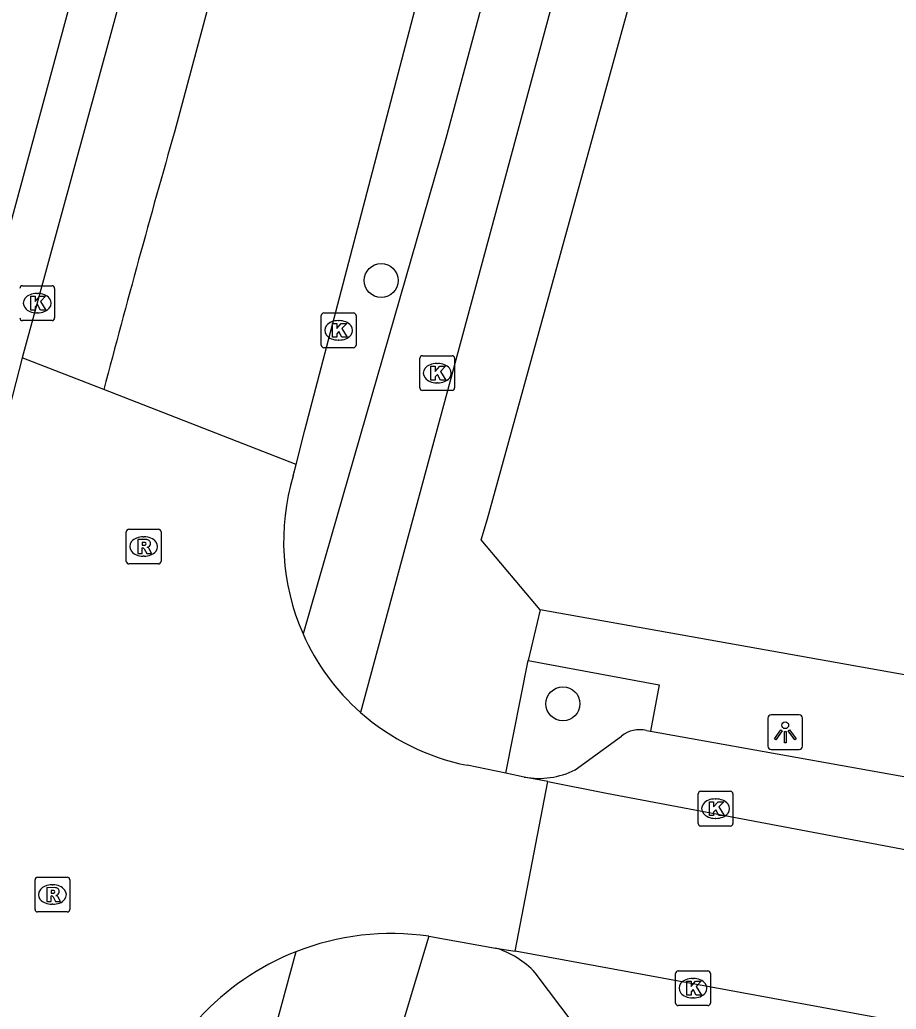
# Model space of a CAD drawing. Extents: x 160026 to 161302, y 384757 to 385701.
# Drawn here: x 160814.7 to 160839.9, y 385141.36 to 385169.82 of the extents above; entities that cross this region are included whole.
import ezdxf

# ---------------------------------------------------------------- set-up
doc = ezdxf.new("R2010")
doc.units = 0
for name, color, linetype in [('IMGEO_Boom', 7, 'Continuous'), ('IMGEO_Fietspad_open', 7, 'Continuous'), ('IMGEO_Kolk', 7, 'Continuous'), ('IMGEO_Lichtpunt', 7, 'Continuous'), ('IMGEO_Parkeervlak_open', 7, 'Continuous'), ('IMGEO_Rijbaan_lokaal_gesloten', 7, 'Continuous'), ('IMGEO_Rijbaan_lokaal_open', 7, 'Continuous'), ('IMGEO_Rioolput', 7, 'Continuous'), ('IMGEO_Voetpad_open', 7, 'Continuous')]:
    doc.layers.add(name, color=color, linetype=linetype)

msp = doc.modelspace()

# ---------------------------------------------------------------- linework, layer by layer
at = {"layer": 'IMGEO_Boom'}
for centre in [(160825.09, 385162.319), (160830.315, 385150.147)]:
    msp.add_circle(centre, 0.489, dxfattribs=at)
at = {"layer": 'IMGEO_Fietspad_open'}
for points in [[(160859.149, 385304.375), (160858.629, 385301.571), (160856.221, 385289.034), (160853.846, 385277.381), (160851.941, 385267.247), (160849.501, 385253.411), (160848.894, 385250), (160847.207, 385240.526), (160843.344, 385222.33), (160839.826, 385208.232), (160837.259, 385197.132), (160824.493, 385149.9)], [(160833.084, 385189.191), (160826.95, 385166.407), (160823.651, 385154.96), (160822.841, 385152.159)], [(160810.125, 385147.319), (160810.856, 385150.251), (160812.29, 385156.213), (160814.485, 385164.153), (160817.027, 385173.549), (160820.622, 385187.643)], [(160822.632, 385143.017), (160820.912, 385136.652), (160817.498, 385116.828), (160816.558, 385110.31), (160816.408, 385109.267)]]:
    msp.add_lwpolyline(points, dxfattribs=at)
at = {"layer": 'IMGEO_Kolk'}
for p, q in [((160814.77, 385162.168), (160815.622, 385162.168)), ((160815.696, 385162.094), (160815.696, 385161.242)), ((160815.183, 385161.948), (160815.208, 385161.948)), ((160815.206, 385161.388), (160815.181, 385161.388)), ((160823.365, 385160.461), (160823.365, 385161.313)), ((160823.44, 385161.387), (160824.292, 385161.387)), ((160824.366, 385161.313), (160824.366, 385160.461)), ((160815.622, 385161.168), (160814.77, 385161.168)), ((160823.853, 385161.167), (160823.878, 385161.167)), ((160824.292, 385160.387), (160823.44, 385160.387)), ((160823.876, 385160.607), (160823.851, 385160.607)), ((160826.2, 385159.23), (160826.2, 385160.082)), ((160826.275, 385160.156), (160827.127, 385160.156)), ((160827.201, 385160.082), (160827.201, 385159.23)), ((160826.688, 385159.936), (160826.713, 385159.936)), ((160826.711, 385159.376), (160826.686, 385159.376)), ((160827.127, 385159.156), (160826.275, 385159.156)), ((160834.205, 385146.706), (160834.205, 385147.558)), ((160834.28, 385147.632), (160835.132, 385147.632)), ((160835.206, 385147.558), (160835.206, 385146.706)), ((160834.693, 385147.412), (160834.718, 385147.412)), ((160834.716, 385146.852), (160834.691, 385146.852)), ((160835.132, 385146.632), (160834.28, 385146.632)), ((160833.631, 385142.468), (160834.483, 385142.468)), ((160833.556, 385141.542), (160833.556, 385142.394)), ((160834.044, 385142.248), (160834.069, 385142.248)), ((160834.557, 385142.394), (160834.557, 385141.542)), ((160834.067, 385141.688), (160834.042, 385141.688)), ((160834.483, 385141.468), (160833.631, 385141.468))]:
    msp.add_line(p, q, dxfattribs=at)
for points in [[(160814.77, 385162.168), (160815.622, 385162.168)], [(160815.696, 385162.094), (160815.696, 385161.242)], [(160815.016, 385161.868), (160815.139, 385161.868), (160815.139, 385161.717), (160815.269, 385161.868), (160815.433, 385161.868), (160815.287, 385161.717), (160815.44, 385161.468), (160815.288, 385161.468), (160815.203, 385161.632), (160815.139, 385161.565), (160815.139, 385161.468), (160815.016, 385161.468), (160815.016, 385161.868)], [(160823.365, 385160.461), (160823.365, 385161.313)], [(160823.44, 385161.387), (160824.292, 385161.387)], [(160824.366, 385161.313), (160824.366, 385160.461)], [(160815.622, 385161.168), (160814.77, 385161.168)], [(160823.686, 385161.087), (160823.809, 385161.087), (160823.809, 385160.936), (160823.939, 385161.087), (160824.103, 385161.087), (160823.957, 385160.936), (160824.11, 385160.687), (160823.958, 385160.687), (160823.873, 385160.851), (160823.809, 385160.784), (160823.809, 385160.687), (160823.686, 385160.687), (160823.686, 385161.087)], [(160824.292, 385160.387), (160823.44, 385160.387)], [(160826.2, 385159.23), (160826.2, 385160.082)], [(160826.275, 385160.156), (160827.127, 385160.156)], [(160827.201, 385160.082), (160827.201, 385159.23)], [(160826.521, 385159.856), (160826.644, 385159.856), (160826.644, 385159.705), (160826.774, 385159.856), (160826.938, 385159.856), (160826.792, 385159.705), (160826.945, 385159.456), (160826.793, 385159.456), (160826.708, 385159.62), (160826.644, 385159.553), (160826.644, 385159.456), (160826.521, 385159.456), (160826.521, 385159.856)], [(160827.127, 385159.156), (160826.275, 385159.156)], [(160834.205, 385146.706), (160834.205, 385147.558)], [(160834.28, 385147.632), (160835.132, 385147.632)], [(160835.206, 385147.558), (160835.206, 385146.706)], [(160834.526, 385147.332), (160834.649, 385147.332), (160834.649, 385147.181), (160834.779, 385147.332), (160834.943, 385147.332), (160834.797, 385147.181), (160834.95, 385146.932), (160834.798, 385146.932), (160834.713, 385147.096), (160834.649, 385147.029), (160834.649, 385146.932), (160834.526, 385146.932), (160834.526, 385147.332)], [(160835.132, 385146.632), (160834.28, 385146.632)], [(160833.631, 385142.468), (160834.483, 385142.468)], [(160833.556, 385141.542), (160833.556, 385142.394)], [(160833.877, 385142.168), (160834, 385142.168), (160834, 385142.017), (160834.13, 385142.168), (160834.294, 385142.168), (160834.148, 385142.017), (160834.301, 385141.768), (160834.149, 385141.768), (160834.064, 385141.932), (160834, 385141.865), (160834, 385141.768), (160833.877, 385141.768), (160833.877, 385142.168)], [(160834.557, 385142.394), (160834.557, 385141.542)], [(160834.483, 385141.468), (160833.631, 385141.468)]]:
    msp.add_lwpolyline(points, dxfattribs=at)
for centre, start, end in [((160814.772, 385162.092), 91.552, 178.448), ((160814.772, 385162.092), 91.552, 178.448), ((160815.62, 385162.092), 1.552, 88.448), ((160815.62, 385162.092), 1.552, 88.448), ((160814.772, 385161.244), 181.552, 268.448), ((160814.772, 385161.244), 181.552, 268.448), ((160815.62, 385161.244), 271.552, 358.448), ((160815.62, 385161.244), 271.552, 358.448), ((160823.442, 385161.311), 91.552, 178.448), ((160823.442, 385161.311), 91.552, 178.448), ((160824.29, 385161.311), 1.552, 88.448), ((160824.29, 385161.311), 1.552, 88.448), ((160823.442, 385160.463), 181.552, 268.448), ((160823.442, 385160.463), 181.552, 268.448), ((160824.29, 385160.463), 271.552, 358.448), ((160824.29, 385160.463), 271.552, 358.448), ((160826.277, 385160.08), 91.552, 178.448), ((160826.277, 385160.08), 91.552, 178.448), ((160827.125, 385160.08), 1.552, 88.448), ((160827.125, 385160.08), 1.552, 88.448), ((160826.277, 385159.232), 181.552, 268.448), ((160826.277, 385159.232), 181.552, 268.448), ((160827.125, 385159.232), 271.552, 358.448), ((160827.125, 385159.232), 271.552, 358.448), ((160834.282, 385147.556), 91.552, 178.448), ((160834.282, 385147.556), 91.552, 178.448), ((160835.13, 385147.556), 1.552, 88.448), ((160835.13, 385147.556), 1.552, 88.448), ((160834.282, 385146.708), 181.552, 268.448), ((160834.282, 385146.708), 181.552, 268.448), ((160835.13, 385146.708), 271.552, 358.448), ((160835.13, 385146.708), 271.552, 358.448), ((160833.633, 385142.392), 91.552, 178.448), ((160833.633, 385142.392), 91.552, 178.448), ((160834.481, 385142.392), 1.552, 88.448), ((160834.481, 385142.392), 1.552, 88.448), ((160833.633, 385141.544), 181.552, 268.448), ((160833.633, 385141.544), 181.552, 268.448), ((160834.481, 385141.544), 271.552, 358.448), ((160834.481, 385141.544), 271.552, 358.448)]:
    msp.add_arc(centre, 0.0765, start, end, dxfattribs=at)
for centre, major_axis, ratio, start_param, end_param in [((160815.182, 385161.668), (-0.387, 0.002), 0.722429, 4.712389, 7.853982), ((160815.207, 385161.668), (-0.39, 0.002), 0.717154, 1.570796, 4.712389), ((160823.852, 385160.887), (-0.387, 0.002), 0.722429, 4.712389, 7.853982), ((160823.877, 385160.887), (-0.39, 0.002), 0.717154, 1.570796, 4.712389), ((160826.687, 385159.656), (-0.387, 0.002), 0.722429, 4.712389, 7.853982), ((160826.712, 385159.656), (-0.39, 0.002), 0.717154, 1.570796, 4.712389), ((160834.692, 385147.132), (-0.387, 0.002), 0.722429, 4.712389, 7.853982), ((160834.717, 385147.132), (-0.39, 0.002), 0.717154, 1.570796, 4.712389), ((160834.043, 385141.968), (-0.387, 0.002), 0.722429, 4.712389, 7.853982), ((160834.068, 385141.968), (-0.39, 0.002), 0.717154, 1.570796, 4.712389)]:
    msp.add_ellipse(centre, major_axis=major_axis, ratio=ratio, start_param=start_param, end_param=end_param, dxfattribs=at)
at = {"layer": 'IMGEO_Lichtpunt'}
for p, q in [((160837.111, 385149.829), (160836.303, 385149.829)), ((160837.111, 385149.829), (160836.303, 385149.829)), ((160836.209, 385149.734), (160836.209, 385148.927)), ((160836.209, 385149.734), (160836.209, 385148.927)), ((160837.205, 385148.927), (160837.205, 385149.734)), ((160837.205, 385148.927), (160837.205, 385149.734)), ((160836.303, 385148.833), (160837.111, 385148.833)), ((160836.303, 385148.833), (160837.111, 385148.833))]:
    msp.add_line(p, q, dxfattribs=at)
for points in [[(160836.583, 385149.398), (160836.622, 385149.37), (160836.434, 385149.108), (160836.396, 385149.135), (160836.583, 385149.398)], [(160836.685, 385149.35), (160836.732, 385149.35), (160836.732, 385149.028), (160836.685, 385149.028), (160836.685, 385149.35)], [(160836.795, 385149.37), (160836.833, 385149.397), (160837.02, 385149.135), (160836.981, 385149.107), (160836.795, 385149.37)]]:
    msp.add_lwpolyline(points, dxfattribs=at)
msp.add_circle((160836.708, 385149.532), 0.0994, dxfattribs=at)
for centre, start, end in [((160836.303, 385149.734), 90, 180), ((160836.303, 385149.734), 90, 180), ((160837.111, 385149.734), 0, 90), ((160837.111, 385149.734), 0, 90), ((160836.303, 385148.927), 180, 270), ((160836.303, 385148.927), 180, 270), ((160837.111, 385148.927), 270, 0), ((160837.111, 385148.927), 270, 360)]:
    msp.add_arc(centre, 0.0946, start, end, dxfattribs=at)
at = {"layer": 'IMGEO_Parkeervlak_open'}
for points in [[(160832.722, 385149.378), (160832.834, 385149.358)], [(160830.665, 385148.248), (160831.997, 385149.218)]]:
    msp.add_lwpolyline(points, dxfattribs=at)
for centre, radius, start, end in [((160832.518, 385148.578), 0.825, 75.7199, 129.1703), ((160829.626, 385150.32), 2.318, 259.4885, 296.629)]:
    msp.add_arc(centre, radius, start, end, dxfattribs=at)
at = {"layer": 'IMGEO_Rijbaan_lokaal_gesloten'}
for points in [[(160822.644, 385157.031), (160822.894, 385158.013), (160826.528, 385171.898), (160829.718, 385183.645), (160831.662, 385190.69)], [(160824.556, 385186.759), (160819.155, 385166.628)], [(160814.768, 385160.099), (160811.738, 385148.338)], [(160817.112, 385159.186), (160814.768, 385160.099)], [(160822.644, 385157.031), (160817.112, 385159.186)], [(160822.561, 385156.702), (160822.644, 385157.031)], [(160828.67, 385148.151), (160827.566, 385148.378)], [(160829.203, 385148.041), (160828.67, 385148.151)], [(160828.942, 385143.034), (160829.885, 385147.909)], [(160829.885, 385147.909), (160829.203, 385148.041)], [(160826.463, 385143.461), (160828.378, 385143.124)], [(160828.378, 385143.124), (160828.942, 385143.034)]]:
    msp.add_lwpolyline(points, dxfattribs=at)
for centre, radius, start, end in [((161174.795, 385064.995), 369.877, 164.05142, 165.2469), ((160828.836, 385154.809), 6.554, 163.2091, 203.8447), ((160828.829, 385154.804), 6.546, 203.8349, 228.5209), ((160828.831, 385154.795), 6.54, 228.4535, 258.8497), ((160825.383, 385136.028), 7.511, 81.7356, 111.4862), ((160825.376, 385136.054), 7.484, 111.5057, 137.5428)]:
    msp.add_arc(centre, radius, start, end, dxfattribs=at)
at = {"layer": 'IMGEO_Rijbaan_lokaal_open'}
for points in [[(160822.08, 385187.224), (160821.345, 385184.194), (160814.768, 385160.099)], [(160829.885, 385147.909), (160831.568, 385147.582), (160847.165, 385144.634), (160856.663, 385142.653)], [(160841.518, 385140.719), (160828.942, 385143.034)]]:
    msp.add_lwpolyline(points, dxfattribs=at)
at = {"layer": 'IMGEO_Rioolput'}
for p, q in [((160817.758, 385154.244), (160817.758, 385155.096)), ((160817.833, 385155.17), (160818.685, 385155.17)), ((160818.246, 385154.95), (160818.271, 385154.95)), ((160818.759, 385155.096), (160818.759, 385154.244)), ((160818.269, 385154.39), (160818.244, 385154.39)), ((160818.685, 385154.17), (160817.833, 385154.17)), ((160815.134, 385144.235), (160815.134, 385145.087)), ((160815.209, 385145.161), (160816.061, 385145.161)), ((160816.135, 385145.087), (160816.135, 385144.235)), ((160815.622, 385144.941), (160815.647, 385144.941)), ((160816.061, 385144.161), (160815.209, 385144.161)), ((160815.645, 385144.381), (160815.62, 385144.381))]:
    msp.add_line(p, q, dxfattribs=at)
for points in [[(160817.758, 385154.244), (160817.758, 385155.096)], [(160817.833, 385155.17), (160818.685, 385155.17)], [(160818.759, 385155.096), (160818.759, 385154.244)], [(160818.347, 385154.868), (160818.095, 385154.87), (160818.095, 385154.47)], [(160818.273, 385154.789), (160818.219, 385154.789), (160818.219, 385154.708)], [(160818.219, 385154.708), (160818.271, 385154.708)], [(160818.095, 385154.47), (160818.219, 385154.47), (160818.219, 385154.632), (160818.23, 385154.632)], [(160818.277, 385154.603), (160818.348, 385154.47), (160818.488, 385154.47), (160818.423, 385154.596)], [(160818.685, 385154.17), (160817.833, 385154.17)], [(160815.134, 385144.235), (160815.134, 385145.087)], [(160815.209, 385145.161), (160816.061, 385145.161)], [(160816.135, 385145.087), (160816.135, 385144.235)], [(160815.723, 385144.859), (160815.471, 385144.861), (160815.471, 385144.461)], [(160815.649, 385144.78), (160815.595, 385144.78), (160815.595, 385144.699)], [(160815.471, 385144.461), (160815.595, 385144.461), (160815.595, 385144.623), (160815.606, 385144.623)], [(160815.595, 385144.699), (160815.647, 385144.699)], [(160815.653, 385144.594), (160815.724, 385144.461), (160815.864, 385144.461), (160815.799, 385144.587)], [(160816.061, 385144.161), (160815.209, 385144.161)]]:
    msp.add_lwpolyline(points, dxfattribs=at)
for centre, radius, start, end in [((160817.835, 385155.094), 0.0765, 91.552, 178.448), ((160817.835, 385155.094), 0.0765, 91.552, 178.448), ((160818.683, 385155.094), 0.0765, 1.552, 88.448), ((160818.683, 385155.094), 0.0765, 1.552, 88.448), ((160818.255, 385154.897), 0.19, 274.7715, 282.9687), ((160818.279, 385154.693), 0.0964, 77.0061, 93.1865), ((160818.293, 385154.75), 0.0378, 276.6634, 79.6772), ((160818.346, 385154.758), 0.109, 350.3612, 89.416), ((160818.344, 385154.758), 0.112, 277.5842, 350.9817), ((160818.229, 385154.579), 0.0533, 26.0293, 88.6989), ((160818.328, 385154.543), 0.108, 29.5134, 73.7905), ((160817.835, 385154.246), 0.0765, 181.552, 268.448), ((160817.835, 385154.246), 0.0765, 181.552, 268.448), ((160818.683, 385154.246), 0.0765, 271.552, 358.448), ((160818.683, 385154.246), 0.0765, 271.552, 358.448), ((160815.211, 385145.085), 0.0765, 91.552, 178.448), ((160815.211, 385145.085), 0.0765, 91.552, 178.448), ((160816.059, 385145.085), 0.0765, 1.552, 88.448), ((160816.059, 385145.085), 0.0765, 1.552, 88.448), ((160815.631, 385144.888), 0.19, 274.7715, 282.9687), ((160815.655, 385144.684), 0.0964, 77.0061, 93.1865), ((160815.669, 385144.741), 0.0378, 276.6634, 79.6772), ((160815.722, 385144.749), 0.109, 350.3612, 89.416), ((160815.72, 385144.749), 0.112, 277.5842, 350.9817), ((160815.605, 385144.57), 0.0533, 26.0293, 88.6989), ((160815.704, 385144.534), 0.108, 29.5134, 73.7905), ((160815.211, 385144.237), 0.0765, 181.552, 268.448), ((160815.211, 385144.237), 0.0765, 181.552, 268.448), ((160816.059, 385144.237), 0.0765, 271.552, 358.448), ((160816.059, 385144.237), 0.0765, 271.552, 358.448)]:
    msp.add_arc(centre, radius, start, end, dxfattribs=at)
for centre, major_axis, ratio, start_param, end_param in [((160818.245, 385154.67), (-0.387, 0.002), 0.722429, 4.712389, 7.853982), ((160818.27, 385154.67), (-0.39, 0.002), 0.717154, 1.570796, 4.712389), ((160815.621, 385144.661), (-0.387, 0.002), 0.722429, 4.712389, 7.853982), ((160815.646, 385144.661), (-0.39, 0.002), 0.717154, 1.570796, 4.712389)]:
    msp.add_ellipse(centre, major_axis=major_axis, ratio=ratio, start_param=start_param, end_param=end_param, dxfattribs=at)
at = {"layer": 'IMGEO_Voetpad_open'}
for points in [[(160829.664, 385152.853), (160827.967, 385154.858), (160828.142, 385155.466), (160839.422, 385196.35), (160842.901, 385208.163), (160843.359, 385209.719)], [(160829.664, 385152.853), (160829.315, 385151.389)], [(160880.219, 385141.047), (160867.002, 385145.029), (160858.134, 385147.331), (160840.243, 385150.96), (160829.664, 385152.853)], [(160828.67, 385148.151), (160829.315, 385151.389)], [(160829.315, 385151.389), (160833.083, 385150.69), (160832.834, 385149.358)], [(160832.834, 385149.358), (160842.482, 385147.639)], [(160826.463, 385143.461), (160824.327, 385136.388), (160824.319, 385136.352)], [(160830.642, 385140.922), (160829.52, 385142.414)]]:
    msp.add_lwpolyline(points, dxfattribs=at)
msp.add_arc((160827.602, 385140.603), 2.638, 43.3623, 72.8979, dxfattribs=at)

doc.saveas('drawing.dxf')
